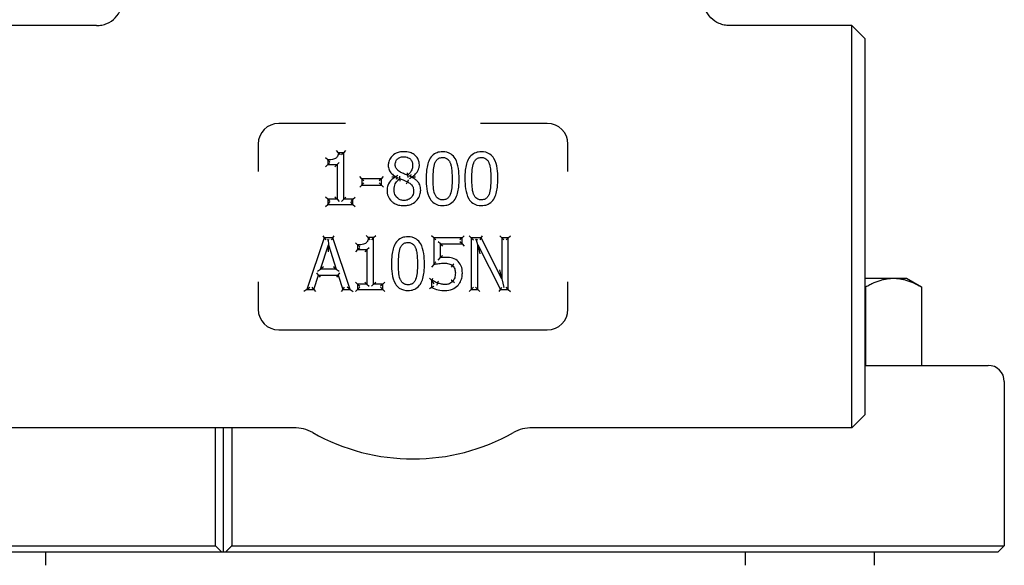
# Model space of a CAD drawing. Header units: inches. Extents: x 24 to 1128, y -69 to 748.
# Tile 520 of 656: x 756.42 to 761.18, y 300.41 to 303.05. Entities that reach past the tile are written whole.
import ezdxf

# ---------------------------------------------------------------- set-up
doc = ezdxf.new("R2010")
doc.units = ezdxf.units.IN
doc.header["$LTSCALE"] = 32
doc.header["$MEASUREMENT"] = 0
doc.layers.add('Visible (ANSI)', color=7, linetype='Continuous', lineweight=30)

msp = doc.modelspace()

# ---------------------------------------------------------------- linework, layer by layer
at = {"layer": 'Visible (ANSI)'}
for p, q in [((756.78987, 303.01992), (756.19722, 303.01992)), ((760.44722, 303.01992), (759.85458, 303.01992)), ((760.44722, 301.07242), (760.44722, 303.01992)), ((760.50972, 302.95742), (760.44722, 303.01992)), ((760.50972, 302.95742), (760.50972, 301.13492)), ((757.99507, 302.54617), (757.67222, 302.54617)), ((758.97222, 302.54617), (758.64938, 302.54617)), ((757.57222, 302.44617), (757.57222, 302.31365)), ((757.96091, 302.40451), (757.9513, 302.41492)), ((757.98685, 302.40451), (757.99726, 302.41492)), ((759.07222, 302.31365), (759.07222, 302.44617)), ((757.90925, 302.36966), (757.89884, 302.38008)), ((757.90925, 302.36966), (757.90925, 302.34677)), ((757.98685, 302.40451), (757.96091, 302.40451)), ((757.98685, 302.40451), (757.97643, 302.39409)), ((757.98685, 302.17922), (757.98685, 302.40451)), ((757.90925, 302.34677), (757.89884, 302.33635)), ((757.90925, 302.34677), (757.91967, 302.35718)), ((757.90925, 302.34677), (757.95463, 302.34677)), ((757.95463, 302.34677), (757.94422, 302.33635)), ((757.95463, 302.34677), (757.96505, 302.35718)), ((757.95463, 302.34677), (757.95463, 302.17922)), ((758.07416, 302.27829), (758.06375, 302.28871)), ((758.16877, 302.27829), (758.07416, 302.27829)), ((758.07416, 302.27829), (758.08458, 302.26787)), ((758.07416, 302.27829), (758.07416, 302.2479)), ((758.16877, 302.27829), (758.15836, 302.26787)), ((758.16877, 302.27829), (758.17919, 302.28871)), ((758.16877, 302.2479), (758.16877, 302.27829)), ((758.24888, 302.29421), (758.23847, 302.28822)), ((758.23847, 302.28822), (758.23847, 302.28721)), ((758.24741, 302.28163), (758.23847, 302.28721)), ((758.25852, 302.2787), (758.25736, 302.29042)), ((758.29499, 302.29531), (758.29697, 302.28371)), ((758.30422, 302.27913), (758.31464, 302.28579)), ((758.30563, 302.29234), (758.31464, 302.2868)), ((758.31464, 302.28579), (758.31464, 302.2868)), ((758.06375, 302.23749), (758.07416, 302.2479)), ((758.07416, 302.2479), (758.08458, 302.25832)), ((758.07416, 302.2479), (758.16877, 302.2479)), ((758.16877, 302.2479), (758.15836, 302.25832)), ((758.16877, 302.2479), (758.17919, 302.23749)), ((758.29013, 302.25399), (758.29519, 302.2631)), ((757.90925, 302.17922), (757.89884, 302.18964)), ((757.95463, 302.17922), (757.90925, 302.17922)), ((757.90925, 302.17922), (757.90925, 302.1537)), ((757.90925, 302.17922), (757.91967, 302.16881)), ((757.95463, 302.17922), (757.94422, 302.18964)), ((757.95463, 302.17922), (757.96505, 302.16881)), ((757.98685, 302.17922), (757.97643, 302.16881)), ((757.98685, 302.17922), (757.99726, 302.18964)), ((758.03121, 302.17922), (757.98685, 302.17922)), ((758.03121, 302.17922), (758.0208, 302.16881)), ((758.03121, 302.17922), (758.04163, 302.18964)), ((758.03121, 302.1537), (758.03121, 302.17922)), ((757.89884, 302.14328), (757.90925, 302.1537)), ((757.90925, 302.1537), (757.91967, 302.16411)), ((757.90925, 302.1537), (758.03121, 302.1537)), ((758.03121, 302.1537), (758.0208, 302.16411)), ((758.03121, 302.1537), (758.04163, 302.14328)), ((757.89234, 301.99208), (757.80806, 301.74208)), ((757.88485, 302.00249), (757.89234, 301.99208)), ((757.93326, 301.99208), (757.89234, 301.99208)), ((757.89234, 301.99208), (757.89982, 301.98166)), ((757.93326, 301.99208), (757.92578, 301.98166)), ((757.93326, 301.99208), (757.94074, 302.00249)), ((758.01754, 301.74208), (757.93326, 301.99208)), ((758.10546, 301.99289), (758.09585, 302.00331)), ((758.1314, 301.99289), (758.10546, 301.99289)), ((758.1314, 301.99289), (758.12098, 301.98247)), ((758.1314, 301.99289), (758.14181, 302.00331)), ((758.1314, 301.7676), (758.1314, 301.99289)), ((758.42232, 301.99208), (758.4119, 302.00249)), ((758.42232, 301.99208), (758.42232, 301.86323)), ((758.42232, 301.99208), (758.43274, 301.98166)), ((758.55948, 301.99208), (758.42232, 301.99208)), ((758.55948, 301.99208), (758.54906, 301.98166)), ((758.55948, 301.99208), (758.56989, 302.00249)), ((758.55948, 301.9627), (758.55948, 301.99208)), ((758.60405, 301.99208), (758.59363, 302.00249)), ((758.65125, 301.99208), (758.60405, 301.99208)), ((758.60405, 301.99208), (758.60405, 301.74208)), ((758.60405, 301.99208), (758.61446, 301.98166)), ((758.65125, 301.99208), (758.64486, 301.98166)), ((758.65125, 301.99208), (758.65764, 302.00249)), ((758.75194, 301.79414), (758.65125, 301.99208)), ((758.75194, 301.99208), (758.74152, 302.00249)), ((758.75194, 301.99208), (758.76236, 301.98166)), ((758.75194, 301.99208), (758.75194, 301.79414)), ((758.78294, 301.99208), (758.75194, 301.99208)), ((758.78294, 301.99208), (758.77252, 301.98166)), ((758.78294, 301.99208), (758.79335, 302.00249)), ((758.78294, 301.74208), (758.78294, 301.99208)), ((757.87349, 301.84034), (757.91199, 301.95804)), ((757.90875, 301.98166), (757.91197, 301.98399)), ((757.91197, 301.98399), (757.91199, 301.95804)), ((757.91197, 301.98399), (757.91519, 301.98166)), ((757.91201, 301.92461), (757.91199, 301.95804)), ((757.91199, 301.95804), (757.95068, 301.84034)), ((758.0538, 301.95804), (758.04339, 301.96846)), ((758.0538, 301.95804), (758.0538, 301.93515)), ((758.0538, 301.93515), (758.06422, 301.94557)), ((758.09918, 301.93515), (758.1096, 301.94557)), ((758.45453, 301.9627), (758.44412, 301.97312)), ((758.45453, 301.9627), (758.46495, 301.95229)), ((758.45453, 301.9627), (758.55948, 301.9627)), ((758.45453, 301.89605), (758.45453, 301.9627)), ((758.55948, 301.9627), (758.54906, 301.97312)), ((758.55948, 301.9627), (758.56989, 301.95229)), ((758.62463, 301.98166), (758.62834, 301.98538)), ((758.62834, 301.98538), (758.63442, 301.98166)), ((758.63504, 301.95764), (758.62834, 301.98538)), ((758.63504, 301.95764), (758.64546, 301.91452)), ((758.63504, 301.74208), (758.63504, 301.95764)), ((758.63504, 301.95764), (758.74566, 301.74208)), ((758.0538, 301.93515), (758.04339, 301.92473)), ((758.0538, 301.93515), (758.09918, 301.93515)), ((758.09918, 301.93515), (758.08877, 301.92473)), ((758.09918, 301.93515), (758.09918, 301.7676)), ((758.44412, 301.88415), (758.45453, 301.89605)), ((757.88786, 301.85075), (757.87349, 301.84034)), ((757.95068, 301.84034), (757.93629, 301.85075)), ((758.42232, 301.86323), (758.4119, 301.85028)), ((758.51268, 301.85776), (758.50591, 301.84984)), ((757.84169, 301.74208), (757.86438, 301.81197)), ((757.86438, 301.81197), (757.85681, 301.82239)), ((757.85913, 301.82992), (757.87349, 301.84034)), ((757.86438, 301.81197), (757.87195, 301.80156)), ((757.86438, 301.81197), (757.9598, 301.81197)), ((757.95068, 301.84034), (757.87349, 301.84034)), ((757.95068, 301.84034), (757.96507, 301.82992)), ((757.9598, 301.81197), (757.95223, 301.80156)), ((757.9598, 301.81197), (757.96737, 301.82239)), ((757.9598, 301.81197), (757.98249, 301.74208)), ((758.41199, 301.78645), (758.40157, 301.79686)), ((758.41442, 301.78645), (758.41784, 301.79686)), ((758.75194, 301.79414), (758.74152, 301.8376)), ((760.50972, 301.79617), (760.64819, 301.79617)), ((760.64819, 301.79617), (760.71099, 301.79617)), ((760.71099, 301.79617), (760.78351, 301.7543)), ((757.57222, 301.77868), (757.57222, 301.64617)), ((757.80806, 301.74208), (757.82256, 301.75249)), ((757.84169, 301.74208), (757.83412, 301.75249)), ((757.98249, 301.74208), (757.99006, 301.75249)), ((758.01754, 301.74208), (758.00303, 301.75249)), ((758.0538, 301.7676), (758.04339, 301.77802)), ((758.09918, 301.7676), (758.0538, 301.7676)), ((758.0538, 301.7676), (758.0538, 301.74208)), ((758.0538, 301.7676), (758.06422, 301.75719)), ((758.0538, 301.74208), (758.06422, 301.75249)), ((758.09918, 301.7676), (758.08877, 301.77802)), ((758.09918, 301.7676), (758.1096, 301.75719)), ((758.1314, 301.7676), (758.12098, 301.75719)), ((758.1314, 301.7676), (758.14181, 301.77802)), ((758.17576, 301.7676), (758.1314, 301.7676)), ((758.17576, 301.7676), (758.16535, 301.75719)), ((758.17576, 301.74208), (758.16535, 301.75249)), ((758.17576, 301.7676), (758.18618, 301.77802)), ((758.17576, 301.74208), (758.17576, 301.7676)), ((758.41199, 301.75099), (758.40157, 301.74451)), ((758.41442, 301.78645), (758.41199, 301.78645)), ((758.41199, 301.78645), (758.41199, 301.75099)), ((758.41199, 301.78645), (758.41382, 301.78461)), ((758.43784, 301.76327), (758.44136, 301.77307)), ((758.52201, 301.77421), (758.51409, 301.78098)), ((758.60405, 301.74208), (758.61446, 301.75249)), ((758.63504, 301.74208), (758.62463, 301.75249)), ((758.74566, 301.74208), (758.75202, 301.75249)), ((758.75194, 301.79414), (758.76201, 301.75215)), ((758.76144, 301.75249), (758.76201, 301.75215)), ((758.76201, 301.75215), (758.76236, 301.75249)), ((758.78294, 301.74208), (758.77252, 301.75249)), ((759.07222, 301.64617), (759.07222, 301.77868)), ((760.51288, 301.7543), (760.51288, 301.37429)), ((760.78351, 301.7543), (760.78351, 301.37429)), ((757.80806, 301.74208), (757.79355, 301.73166)), ((757.80806, 301.74208), (757.84169, 301.74208)), ((757.84169, 301.74208), (757.84926, 301.73166)), ((757.98249, 301.74208), (757.97492, 301.73166)), ((757.98249, 301.74208), (758.01754, 301.74208)), ((758.01754, 301.74208), (758.03204, 301.73166)), ((758.04339, 301.73166), (758.0538, 301.74208)), ((758.0538, 301.74208), (758.17576, 301.74208)), ((758.17576, 301.74208), (758.18618, 301.73166)), ((758.60405, 301.74208), (758.59363, 301.73166)), ((758.60405, 301.74208), (758.63504, 301.74208)), ((758.63504, 301.74208), (758.64546, 301.73166)), ((758.7393, 301.73166), (758.74566, 301.74208)), ((758.74566, 301.74208), (758.78294, 301.74208)), ((758.78294, 301.74208), (758.79335, 301.73166)), ((757.67222, 301.54617), (758.97222, 301.54617)), ((760.50972, 301.37429), (761.10592, 301.37429)), ((761.18466, 301.29555), (761.18466, 300.50003)), ((760.50972, 301.13492), (760.44722, 301.07242)), ((757.74456, 301.07242), (756.19722, 301.07242)), ((757.36597, 300.50003), (757.36597, 301.07242)), ((757.40513, 300.46878), (757.40513, 301.07242)), ((757.4443, 301.07242), (757.4443, 300.50003)), ((760.44722, 301.07242), (758.89989, 301.07242)), ((753.62561, 300.50003), (757.36597, 300.50003)), ((757.39702, 300.46878), (753.65686, 300.46878)), ((756.54246, 300.46878), (756.54246, 300.40579)), ((757.40513, 300.46878), (757.39702, 300.46878)), ((757.41324, 300.46878), (757.40513, 300.46878)), ((761.15341, 300.46878), (757.41324, 300.46878)), ((757.4443, 300.50003), (761.18466, 300.50003)), ((759.92974, 300.46878), (759.92974, 300.40579)), ((760.55474, 300.46878), (760.55474, 300.40579)), ((761.15341, 300.46878), (761.18466, 300.50003))]:
    msp.add_line(p, q, dxfattribs=at)
for centre, radius, start, end in [((757.67222, 302.44617), 0.1, 90, 180), ((758.97222, 302.44617), 0.1, 0, 90), ((757.67222, 301.64617), 0.1, 180, 270), ((758.97222, 301.64617), 0.1, 270, 0), ((761.10592, 301.29555), 0.07874, 0, 90), ((757.74456, 300.88492), 0.1875, 60.65517, 90), ((758.32222, 301.91242), 0.99125, 240.65517, 299.34483), ((758.89989, 300.88492), 0.1875, 90, 119.34483)]:
    msp.add_arc(centre, radius, start, end, dxfattribs=at)
for points, knots in [([(756.78987, 303.01992), (756.78998, 303.01992), (756.79008, 303.01992), (756.79874, 303.01994), (756.80726, 303.02082), (756.82399, 303.02428), (756.83216, 303.02684), (756.85504, 303.03664), (756.86869, 303.04594), (756.89153, 303.06913), (756.90054, 303.08276), (756.91282, 303.11267), (756.91597, 303.12865), (756.91597, 303.1448)], [-0.00080906, -0.00080906, -0.00080906, -0.00080906, 0, 0, 0.06513682, 0.06513682, 0.13017613, 0.13017613, 0.25481643, 0.25481643, 0.37825086, 0.37825086, 0.50129539, 0.50129539, 0.50129539, 0.50129539]), ([(759.85458, 303.01992), (759.85447, 303.01992), (759.85436, 303.01992), (759.84571, 303.01994), (759.83718, 303.02082), (759.82045, 303.02428), (759.81229, 303.02684), (759.78941, 303.03664), (759.77576, 303.04594), (759.75292, 303.06913), (759.7439, 303.08276), (759.73163, 303.11267), (759.72847, 303.12865), (759.72847, 303.1448)], [-0.00080906, -0.00080906, -0.00080906, -0.00080906, 0, 0, 0.06513682, 0.06513682, 0.13017613, 0.13017613, 0.25481643, 0.25481643, 0.37825086, 0.37825086, 0.50129539, 0.50129539, 0.50129539, 0.50129539]), ([(757.96091, 302.40451), (757.96067, 302.40151), (757.96025, 302.39859), (757.95873, 302.39211), (757.95743, 302.38866), (757.95435, 302.38343), (757.95276, 302.38144), (757.94974, 302.3787), (757.94848, 302.37776), (757.94714, 302.37695), (757.94435, 302.37528), (757.94105, 302.37393), (757.93356, 302.37175), (757.92929, 302.37097), (757.91979, 302.36989), (757.91454, 302.36966), (757.90925, 302.36966)], [-0.21914518, -0.21914518, -0.21914518, -0.21914518, -0.19291175, -0.19291175, -0.15742494, -0.15742494, -0.13012741, -0.13012741, -0.11306644, -0.11306644, -0.11306644, -0.07974952, -0.07974952, -0.04257171, -0.04257171, 0, 0, 0, 0]), ([(757.91967, 302.35956), (757.91964, 302.35958), (757.91962, 302.3596), (757.9185, 302.36066), (757.91741, 302.36169), (757.91534, 302.36368), (757.91435, 302.36463), (757.9125, 302.36644), (757.91162, 302.36731), (757.91038, 302.36854), (757.90994, 302.36898), (757.90939, 302.36952), (757.90925, 302.36966), (757.90925, 302.36966)], [-0.049771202, -0.049771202, -0.049771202, -0.049771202, -0.049510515, -0.049510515, -0.038176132, -0.038176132, -0.027254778, -0.027254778, -0.015917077, -0.015917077, -0.007424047, -0.007424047, 0, 0, 0, 0]), ([(757.96989, 302.39409), (757.96987, 302.39412), (757.96985, 302.39414), (757.96899, 302.39521), (757.96814, 302.39625), (757.96648, 302.39823), (757.96567, 302.39918), (757.96404, 302.40106), (757.96321, 302.40198), (757.96202, 302.4033), (757.96159, 302.40377), (757.96105, 302.40436), (757.96091, 302.40451), (757.96091, 302.40451)], [-0.000246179, -0.000246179, -0.000246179, -0.000246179, 0, 0, 0.010218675, 0.010218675, 0.020229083, 0.020229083, 0.031714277, 0.031714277, 0.040524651, 0.040524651, 0.048289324, 0.048289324, 0.048289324, 0.048289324]), ([(758.27757, 302.40937), (758.27205, 302.40937), (758.26637, 302.40897), (758.25401, 302.40685), (758.24735, 302.40491), (758.23168, 302.39769), (758.22329, 302.39143), (758.21082, 302.37674), (758.20644, 302.36858), (758.2028, 302.3545), (758.2022, 302.3489), (758.2022, 302.34353)], [-0.24108925, -0.24108925, -0.24108925, -0.24108925, -0.20285247, -0.20285247, -0.15755053, -0.15755053, -0.09071955, -0.09071955, -0.03520387, -0.03520387, 0, 0, 0, 0]), ([(758.23583, 302.34738), (758.23583, 302.35003), (758.23604, 302.35264), (758.2372, 302.35915), (758.23851, 302.36284), (758.24296, 302.37055), (758.24657, 302.3743), (758.25548, 302.38038), (758.26067, 302.38248), (758.26982, 302.38432), (758.27356, 302.38465), (758.27736, 302.38465)], [-0.20028425, -0.20028425, -0.20028425, -0.20028425, -0.17595568, -0.17595568, -0.13702996, -0.13702996, -0.08642653, -0.08642653, -0.03353843, -0.03353843, 0, 0, 0, 0]), ([(758.27736, 302.38465), (758.28074, 302.38465), (758.28409, 302.38441), (758.2915, 302.38318), (758.29543, 302.38198), (758.30411, 302.37778), (758.30848, 302.37416), (758.31529, 302.36541), (758.31758, 302.36058), (758.31955, 302.35214), (758.31991, 302.34878), (758.31991, 302.34535)], [-0.2062605, -0.2062605, -0.2062605, -0.2062605, -0.17676842, -0.17676842, -0.13805989, -0.13805989, -0.0834994, -0.0834994, -0.03156312, -0.03156312, 0, 0, 0, 0]), ([(758.35273, 302.34575), (758.35273, 302.34967), (758.35242, 302.35371), (758.35055, 302.3642), (758.34829, 302.37061), (758.34054, 302.38386), (758.33467, 302.38998), (758.32171, 302.39948), (758.31472, 302.40286), (758.29761, 302.40829), (758.28743, 302.40937), (758.27757, 302.40937)], [-0.2382608, -0.2382608, -0.2382608, -0.2382608, -0.21252746, -0.21252746, -0.17135413, -0.17135413, -0.11832726, -0.11832726, -0.06910487, -0.06910487, 0, 0, 0, 0]), ([(758.46537, 302.40876), (758.46044, 302.40876), (758.45537, 302.40842), (758.44215, 302.40624), (758.43398, 302.40357), (758.41752, 302.39374), (758.4102, 302.38595), (758.4049, 302.37746), (758.39943, 302.3687), (758.396, 302.35955), (758.39051, 302.34015), (758.38874, 302.32992), (758.38591, 302.30594), (758.38535, 302.29216), (758.38535, 302.27849)], [-0.39762782, -0.39762782, -0.39762782, -0.39762782, -0.36373585, -0.36373585, -0.30950871, -0.30950871, -0.24393732, -0.24393732, -0.24393732, -0.1766061, -0.1766061, -0.10179305, -0.10179305, 0, 0, 0, 0]), ([(758.42809, 302.35467), (758.42879, 302.35642), (758.42956, 302.35812), (758.43302, 302.36492), (758.43637, 302.36943), (758.44449, 302.37635), (758.44921, 302.37863), (758.45802, 302.38065), (758.46167, 302.38101), (758.46537, 302.38101)], [-0.15519829, -0.15519829, -0.15519829, -0.15519829, -0.13862551, -0.13862551, -0.08628485, -0.08628485, -0.03318648, -0.03318648, 0, 0, 0, 0]), ([(758.54519, 302.2787), (758.54519, 302.29484), (758.54436, 302.31136), (758.53918, 302.34416), (758.5351, 302.36083), (758.52584, 302.37635), (758.52106, 302.38436), (758.51456, 302.39189), (758.49396, 302.40586), (758.47904, 302.40876), (758.46537, 302.40876)], [-0.3955508, -0.3955508, -0.3955508, -0.3955508, -0.2754195, -0.2754195, -0.15529321, -0.15529321, -0.15529321, -0.09373364, -0.09373364, 0, 0, 0, 0]), ([(758.46537, 302.38101), (758.4682, 302.38101), (758.47098, 302.3808), (758.4764, 302.3799), (758.47901, 302.37918), (758.48523, 302.37665), (758.48862, 302.37439), (758.49488, 302.36828), (758.49763, 302.36436), (758.50065, 302.35838), (758.50138, 302.35675), (758.50204, 302.35507)], [-0.15345791, -0.15345791, -0.15345791, -0.15345791, -0.12815919, -0.12815919, -0.10190337, -0.10190337, -0.06065975, -0.06065975, -0.01592257, -0.01592257, 0, 0, 0, 0]), ([(758.65297, 302.40876), (758.64804, 302.40876), (758.64297, 302.40842), (758.62975, 302.40624), (758.62158, 302.40357), (758.60512, 302.39374), (758.5978, 302.38595), (758.5925, 302.37746), (758.58703, 302.3687), (758.5836, 302.35955), (758.57811, 302.34015), (758.57634, 302.32992), (758.57351, 302.30594), (758.57295, 302.29216), (758.57295, 302.27849)], [-0.39762782, -0.39762782, -0.39762782, -0.39762782, -0.36373585, -0.36373585, -0.30950871, -0.30950871, -0.24393732, -0.24393732, -0.24393732, -0.1766061, -0.1766061, -0.10179305, -0.10179305, 0, 0, 0, 0]), ([(758.61569, 302.35467), (758.6164, 302.35642), (758.61716, 302.35812), (758.62062, 302.36492), (758.62397, 302.36943), (758.6321, 302.37635), (758.63682, 302.37863), (758.64563, 302.38065), (758.64927, 302.38101), (758.65297, 302.38101)], [-0.15519829, -0.15519829, -0.15519829, -0.15519829, -0.13862551, -0.13862551, -0.08628485, -0.08628485, -0.03318648, -0.03318648, 0, 0, 0, 0]), ([(758.73279, 302.2787), (758.73279, 302.29484), (758.73197, 302.31136), (758.72678, 302.34416), (758.72271, 302.36083), (758.71345, 302.37635), (758.70866, 302.38436), (758.70216, 302.39189), (758.68156, 302.40586), (758.66664, 302.40876), (758.65297, 302.40876)], [-0.3955508, -0.3955508, -0.3955508, -0.3955508, -0.2754195, -0.2754195, -0.15529321, -0.15529321, -0.15529321, -0.09373364, -0.09373364, 0, 0, 0, 0]), ([(758.65297, 302.38101), (758.6558, 302.38101), (758.65858, 302.3808), (758.664, 302.3799), (758.66661, 302.37918), (758.67283, 302.37665), (758.67622, 302.37439), (758.68248, 302.36828), (758.68523, 302.36436), (758.68825, 302.35838), (758.68898, 302.35675), (758.68964, 302.35507)], [-0.15345791, -0.15345791, -0.15345791, -0.15345791, -0.12815919, -0.12815919, -0.10190337, -0.10190337, -0.06065975, -0.06065975, -0.01592257, -0.01592257, 0, 0, 0, 0]), ([(758.2022, 302.34353), (758.2022, 302.33988), (758.20244, 302.33611), (758.2042, 302.32528), (758.20671, 302.31803), (758.21112, 302.31172), (758.21551, 302.30542), (758.22079, 302.30054), (758.23024, 302.29329), (758.23434, 302.29062), (758.23847, 302.28822)], [-0.14919736, -0.14919736, -0.14919736, -0.14919736, -0.12498855, -0.12498855, -0.08048513, -0.08048513, -0.08048513, -0.03367511, -0.03367511, 0, 0, 0, 0]), ([(758.25974, 302.31091), (758.25851, 302.31161), (758.25731, 302.31235), (758.25119, 302.31633), (758.24683, 302.32001), (758.24019, 302.32826), (758.23808, 302.33258), (758.23618, 302.34067), (758.23583, 302.34399), (758.23583, 302.34738)], [-0.14393342, -0.14393342, -0.14393342, -0.14393342, -0.13185082, -0.13185082, -0.08070178, -0.08070178, -0.03103914, -0.03103914, 0, 0, 0, 0]), ([(758.31991, 302.34535), (758.31991, 302.3406), (758.31952, 302.33587), (758.31732, 302.32402), (758.31495, 302.31742), (758.30816, 302.30735), (758.3045, 302.30339), (758.29868, 302.29822), (758.29687, 302.29674), (758.29499, 302.29531)], [-0.17159567, -0.17159567, -0.17159567, -0.17159567, -0.13119161, -0.13119161, -0.06654511, -0.06654511, -0.01972886, -0.01972886, 0, 0, 0, 0]), ([(758.31464, 302.2868), (758.31733, 302.28816), (758.32, 302.28969), (758.32822, 302.29515), (758.33342, 302.29976), (758.34345, 302.31221), (758.34755, 302.32001), (758.35182, 302.33417), (758.35273, 302.34), (758.35273, 302.34575)], [-0.15744253, -0.15744253, -0.15744253, -0.15744253, -0.13731944, -0.13731944, -0.09338685, -0.09338685, -0.03591802, -0.03591802, 0, 0, 0, 0]), ([(758.41938, 302.27849), (758.41938, 302.29325), (758.41985, 302.30798), (758.42121, 302.32246), (758.42227, 302.33377), (758.42426, 302.34501), (758.42809, 302.35467)], [-0.20539702, -0.20539702, -0.20539702, -0.20539702, -0.0911634, -0.0911634, -0.0911634, 0, 0, 0, 0]), ([(758.50204, 302.35507), (758.50394, 302.35028), (758.50541, 302.34512), (758.5084, 302.33124), (758.50938, 302.32228), (758.51087, 302.3018), (758.51116, 302.29026), (758.51116, 302.2787)], [-0.20607527, -0.20607527, -0.20607527, -0.20607527, -0.16123509, -0.16123509, -0.08949082, -0.08949082, 0, 0, 0, 0]), ([(758.60698, 302.27849), (758.60698, 302.29325), (758.60745, 302.30798), (758.60881, 302.32246), (758.60987, 302.33377), (758.61186, 302.34501), (758.61569, 302.35467)], [-0.20539702, -0.20539702, -0.20539702, -0.20539702, -0.0911634, -0.0911634, -0.0911634, 0, 0, 0, 0]), ([(758.68964, 302.35507), (758.69154, 302.35028), (758.69301, 302.34512), (758.696, 302.33124), (758.69698, 302.32228), (758.69847, 302.3018), (758.69876, 302.29026), (758.69876, 302.2787)], [-0.20607527, -0.20607527, -0.20607527, -0.20607527, -0.16123509, -0.16123509, -0.08949082, -0.08949082, 0, 0, 0, 0]), ([(758.23847, 302.28721), (758.23171, 302.2839), (758.22507, 302.27968), (758.2106, 302.26672), (758.20379, 302.2567), (758.19735, 302.23826), (758.19612, 302.23035), (758.19612, 302.22278)], [-0.17644554, -0.17644554, -0.17644554, -0.17644554, -0.12506903, -0.12506903, -0.04977316, -0.04977316, 0, 0, 0, 0]), ([(758.21977, 302.28819), (758.21981, 302.28819), (758.21985, 302.28819), (758.22314, 302.28813), (758.22649, 302.28806), (758.23187, 302.28792), (758.23397, 302.28785), (758.23633, 302.28778), (758.23702, 302.28775), (758.23762, 302.28773)], [-0.000323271, -0.000323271, -0.000323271, -0.000323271, 0, 0, 0.024747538, 0.024747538, 0.043496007, 0.043496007, 0.051596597, 0.051596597, 0.051596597, 0.051596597]), ([(758.22996, 302.22521), (758.22996, 302.23067), (758.23053, 302.23611), (758.23371, 302.24959), (758.23739, 302.25728), (758.24696, 302.26973), (758.25238, 302.27463), (758.25852, 302.2787)], [-0.18604928, -0.18604928, -0.18604928, -0.18604928, -0.13907807, -0.13907807, -0.06392413, -0.06392413, 0, 0, 0, 0]), ([(758.23847, 302.28822), (758.23847, 302.28822), (758.23826, 302.2881), (758.2378, 302.28784), (758.23771, 302.28779), (758.23762, 302.28773)], [0, 0, 0, 0, 0.009031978, 0.009031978, 0.01088713, 0.01088713, 0.01088713, 0.01088713]), ([(758.23762, 302.28773), (758.23779, 302.28763), (758.23793, 302.28754), (758.23832, 302.28729), (758.23847, 302.28721), (758.23847, 302.28721)], [0.004463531, 0.004463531, 0.004463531, 0.004463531, 0.007781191, 0.007781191, 0.015368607, 0.015368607, 0.015368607, 0.015368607]), ([(758.24741, 302.28163), (758.24251, 302.27851), (758.23967, 302.27631), (758.23889, 302.27571), (758.23882, 302.27565), (758.23874, 302.27559)], [-0.0067344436, -0.0067344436, -0.0067344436, -0.0067344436, 0, 0, 0.0007386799, 0.0007386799, 0.0007386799, 0.0007386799]), ([(758.24888, 302.28465), (758.24886, 302.2846), (758.24883, 302.28455), (758.24833, 302.28355), (758.24786, 302.28259), (758.24741, 302.28163)], [-0.0004266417, -0.0004266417, -0.0004266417, -0.0004266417, 0, 0, 0.0080980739, 0.0080980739, 0.0080980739, 0.0080980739]), ([(758.25995, 302.26688), (758.25995, 302.26691), (758.25994, 302.26694), (758.2598, 302.26792), (758.25967, 302.26888), (758.25942, 302.27073), (758.25931, 302.27162), (758.25905, 302.27377), (758.25892, 302.27496), (758.25871, 302.27682), (758.25864, 302.27753), (758.25855, 302.27846), (758.25852, 302.2787), (758.25852, 302.2787)], [-0.044621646, -0.044621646, -0.044621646, -0.044621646, -0.044400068, -0.044400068, -0.03707356, -0.03707356, -0.02988243, -0.02988243, -0.01893434, -0.01893434, -0.009203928, -0.009203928, 0, 0, 0, 0]), ([(758.25852, 302.2787), (758.26209, 302.27725), (758.26566, 302.2758), (758.27282, 302.27293), (758.2764, 302.2715), (758.28, 302.27009), (758.2827, 302.26902), (758.28536, 302.26792), (758.29048, 302.26559), (758.29296, 302.26437), (758.29519, 302.2631)], [-0.1047588, -0.1047588, -0.1047588, -0.1047588, -0.0755253, -0.0755253, -0.0462918, -0.0462918, -0.0462918, -0.0231459, -0.0231459, 0, 0, 0, 0]), ([(758.29499, 302.29531), (758.29175, 302.29636), (758.2885, 302.29757), (758.28201, 302.3002), (758.27877, 302.30162), (758.27554, 302.30311), (758.2728, 302.30438), (758.27007, 302.30566), (758.26474, 302.30826), (758.26209, 302.30959), (758.25974, 302.31091)], [-0.10316194, -0.10316194, -0.10316194, -0.10316194, -0.07498611, -0.07498611, -0.04681028, -0.04681028, -0.04681028, -0.02340514, -0.02340514, 0, 0, 0, 0]), ([(758.29294, 302.30707), (758.29295, 302.30704), (758.29295, 302.30701), (758.29313, 302.30602), (758.2933, 302.30507), (758.29363, 302.30322), (758.29378, 302.30233), (758.29415, 302.30019), (758.29436, 302.29902), (758.29467, 302.29717), (758.29479, 302.29647), (758.29495, 302.29554), (758.29499, 302.29531), (758.29499, 302.29531)], [-0.044688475, -0.044688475, -0.044688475, -0.044688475, -0.044465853, -0.044465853, -0.037097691, -0.037097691, -0.029877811, -0.029877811, -0.018940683, -0.018940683, -0.009212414, -0.009212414, 0, 0, 0, 0]), ([(758.29519, 302.2631), (758.29519, 302.2631), (758.29532, 302.26333), (758.29582, 302.26423), (758.29619, 302.26489), (758.29711, 302.26655), (758.29766, 302.26754), (758.29858, 302.2692), (758.29891, 302.26978), (758.29941, 302.27069), (758.29958, 302.27099), (758.29983, 302.27145), (758.29992, 302.2716), (758.30008, 302.27188), (758.30015, 302.27201), (758.30023, 302.27216), (758.30024, 302.27218), (758.30025, 302.2722)], [-0.04147151, -0.04147151, -0.04147151, -0.04147151, -0.031136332, -0.031136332, -0.020800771, -0.020800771, -0.010464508, -0.010464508, -0.005125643, -0.005125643, -0.002449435, -0.002449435, -0.001094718, -0.001094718, 0, 0, 0.000192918, 0.000192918, 0.000192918, 0.000192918]), ([(758.30422, 302.28933), (758.30425, 302.28938), (758.30427, 302.28944), (758.30475, 302.29044), (758.30519, 302.29139), (758.30563, 302.29234)], [-0.0004459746, -0.0004459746, -0.0004459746, -0.0004459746, 0, 0, 0.0079917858, 0.0079917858, 0.0079917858, 0.0079917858]), ([(758.30563, 302.29234), (758.31034, 302.29551), (758.3128, 302.29746), (758.31338, 302.29792), (758.31345, 302.29798), (758.31352, 302.29803)], [-0.0049383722, -0.0049383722, -0.0049383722, -0.0049383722, 0, 0, 0.000690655, 0.000690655, 0.000690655, 0.000690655]), ([(758.31464, 302.2868), (758.31464, 302.2868), (758.31484, 302.28668), (758.31528, 302.28641), (758.31536, 302.28636), (758.31545, 302.2863)], [-0.044899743, -0.044899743, -0.044899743, -0.044899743, -0.035977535, -0.035977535, -0.03420007, -0.03420007, -0.03420007, -0.03420007]), ([(758.31464, 302.28579), (758.31464, 302.28579), (758.31478, 302.28588), (758.31516, 302.28612), (758.3153, 302.2862), (758.31545, 302.2863)], [0, 0, 0, 0, 0.007479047, 0.007479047, 0.010647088, 0.010647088, 0.010647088, 0.010647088]), ([(758.35901, 302.22339), (758.35901, 302.22753), (758.35874, 302.2318), (758.35738, 302.2404), (758.35628, 302.24473), (758.35193, 302.25572), (758.34739, 302.26214), (758.33903, 302.27058), (758.33525, 302.27365), (758.32593, 302.2801), (758.32031, 302.28316), (758.31464, 302.28579)], [-0.17675386, -0.17675386, -0.17675386, -0.17675386, -0.14867142, -0.14867142, -0.12078849, -0.12078849, -0.0760162, -0.0760162, -0.04400779, -0.04400779, 0, 0, 0, 0]), ([(758.31545, 302.2863), (758.31608, 302.28632), (758.31681, 302.28633), (758.31935, 302.28639), (758.32164, 302.28645), (758.3273, 302.28665), (758.33074, 302.2868), (758.33409, 302.28698), (758.33414, 302.28698), (758.33418, 302.28698)], [0.002128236, 0.002128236, 0.002128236, 0.002128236, 0.008988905, 0.008988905, 0.025521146, 0.025521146, 0.046099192, 0.046099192, 0.046368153, 0.046368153, 0.046368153, 0.046368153]), ([(758.38535, 302.27849), (758.38535, 302.26231), (758.38616, 302.24575), (758.3913, 302.21287), (758.39531, 302.19612), (758.40469, 302.18054), (758.40937, 302.17277), (758.41569, 302.16549), (758.43621, 302.15137), (758.45144, 302.14843), (758.46537, 302.14843)], [-0.39636224, -0.39636224, -0.39636224, -0.39636224, -0.27588328, -0.27588328, -0.15540931, -0.15540931, -0.15540931, -0.09572801, -0.09572801, 0, 0, 0, 0]), ([(758.42789, 302.20313), (758.42362, 302.2143), (758.42157, 302.22646), (758.41964, 302.25218), (758.41938, 302.26533), (758.41938, 302.27849)], [-0.2030371, -0.2030371, -0.2030371, -0.2030371, -0.10151855, -0.10151855, 0, 0, 0, 0]), ([(758.46537, 302.14843), (758.47025, 302.14843), (758.47527, 302.14877), (758.48836, 302.15094), (758.49645, 302.15359), (758.51293, 302.16344), (758.52031, 302.17135), (758.52564, 302.17993), (758.53103, 302.18862), (758.53446, 302.19769), (758.54002, 302.21717), (758.54181, 302.22756), (758.54463, 302.25154), (758.54519, 302.26518), (758.54519, 302.2787)], [-0.3969343, -0.3969343, -0.3969343, -0.3969343, -0.36344063, -0.36344063, -0.30985076, -0.30985076, -0.24348635, -0.24348635, -0.24348635, -0.17661505, -0.17661505, -0.10067261, -0.10067261, 0, 0, 0, 0]), ([(758.51116, 302.2787), (758.51116, 302.26363), (758.51069, 302.24858), (758.50913, 302.23392), (758.50796, 302.22289), (758.50595, 302.21194), (758.50224, 302.20252)], [-0.20539024, -0.20539024, -0.20539024, -0.20539024, -0.08874744, -0.08874744, -0.08874744, 0, 0, 0, 0]), ([(758.57295, 302.27849), (758.57295, 302.26231), (758.57376, 302.24575), (758.57891, 302.21287), (758.58291, 302.19612), (758.5923, 302.18054), (758.59697, 302.17277), (758.60329, 302.16549), (758.62381, 302.15137), (758.63905, 302.14843), (758.65297, 302.14843)], [-0.39636224, -0.39636224, -0.39636224, -0.39636224, -0.27588328, -0.27588328, -0.15540931, -0.15540931, -0.15540931, -0.09572801, -0.09572801, 0, 0, 0, 0]), ([(758.61549, 302.20313), (758.61122, 302.2143), (758.60917, 302.22646), (758.60724, 302.25218), (758.60698, 302.26533), (758.60698, 302.27849)], [-0.2030371, -0.2030371, -0.2030371, -0.2030371, -0.10151855, -0.10151855, 0, 0, 0, 0]), ([(758.65297, 302.14843), (758.65785, 302.14843), (758.66287, 302.14877), (758.67596, 302.15094), (758.68405, 302.15359), (758.70053, 302.16344), (758.70792, 302.17135), (758.71324, 302.17993), (758.71863, 302.18862), (758.72206, 302.19769), (758.72762, 302.21717), (758.72941, 302.22756), (758.73223, 302.25154), (758.73279, 302.26518), (758.73279, 302.2787)], [-0.3969343, -0.3969343, -0.3969343, -0.3969343, -0.36344063, -0.36344063, -0.30985076, -0.30985076, -0.24348635, -0.24348635, -0.24348635, -0.17661505, -0.17661505, -0.10067261, -0.10067261, 0, 0, 0, 0]), ([(758.69876, 302.2787), (758.69876, 302.26363), (758.69829, 302.24858), (758.69673, 302.23392), (758.69556, 302.22289), (758.69355, 302.21194), (758.68984, 302.20252)], [-0.20539024, -0.20539024, -0.20539024, -0.20539024, -0.08874744, -0.08874744, -0.08874744, 0, 0, 0, 0]), ([(758.27797, 302.17294), (758.27155, 302.17294), (758.26525, 302.17407), (758.25103, 302.17996), (758.24345, 302.18659), (758.23255, 302.20353), (758.22996, 302.2141), (758.22996, 302.22521)], [-0.24211946, -0.24211946, -0.24211946, -0.24211946, -0.18433658, -0.18433658, -0.09638448, -0.09638448, 0, 0, 0, 0]), ([(758.29519, 302.2631), (758.29771, 302.26174), (758.30015, 302.26032), (758.30767, 302.25556), (758.3124, 302.25194), (758.31983, 302.24357), (758.32214, 302.23848), (758.32422, 302.22851), (758.32457, 302.22436), (758.32457, 302.22015)], [-0.16889715, -0.16889715, -0.16889715, -0.16889715, -0.14560596, -0.14560596, -0.0945362, -0.0945362, -0.03636008, -0.03636008, 0, 0, 0, 0]), ([(758.19612, 302.22278), (758.19612, 302.21298), (758.1979, 302.20272), (758.20159, 302.1934), (758.20511, 302.18454), (758.21068, 302.17616), (758.2176, 302.1695)], [-0.12818083, -0.12818083, -0.12818083, -0.12818083, -0.06222407, -0.06222407, -0.06222407, 0, 0, 0, 0]), ([(758.27757, 302.14802), (758.28326, 302.14802), (758.2891, 302.14846), (758.3024, 302.15082), (758.3098, 302.15313), (758.32659, 302.16141), (758.33526, 302.16825), (758.34829, 302.18368), (758.35299, 302.19199), (758.35803, 302.20824), (758.35901, 302.21599), (758.35901, 302.22339)], [-0.27146787, -0.27146787, -0.27146787, -0.27146787, -0.23213286, -0.23213286, -0.18138429, -0.18138429, -0.10931742, -0.10931742, -0.04973135, -0.04973135, 0, 0, 0, 0]), ([(758.32457, 302.22015), (758.32457, 302.2165), (758.3243, 302.21287), (758.32291, 302.20474), (758.32156, 302.20039), (758.3168, 302.19077), (758.31273, 302.18589), (758.30232, 302.17789), (758.29588, 302.17518), (758.28538, 302.17324), (758.2817, 302.17294), (758.27797, 302.17294)], [-0.23080417, -0.23080417, -0.23080417, -0.23080417, -0.19912439, -0.19912439, -0.15681606, -0.15681606, -0.09762557, -0.09762557, -0.03265509, -0.03265509, 0, 0, 0, 0]), ([(758.46537, 302.17618), (758.4625, 302.17618), (758.45966, 302.17639), (758.45405, 302.17732), (758.45131, 302.17808), (758.44486, 302.18075), (758.44139, 302.18314), (758.43501, 302.18953), (758.43224, 302.19358), (758.42927, 302.19969), (758.42854, 302.20139), (758.42789, 302.20313)], [-0.1574704, -0.1574704, -0.1574704, -0.1574704, -0.13181294, -0.13181294, -0.10432668, -0.10432668, -0.0618117, -0.0618117, -0.01648612, -0.01648612, 0, 0, 0, 0]), ([(758.50224, 302.20252), (758.50159, 302.20082), (758.50087, 302.19917), (758.4975, 302.19231), (758.49414, 302.18772), (758.486, 302.18082), (758.4813, 302.17854), (758.47261, 302.17654), (758.46902, 302.17618), (758.46537, 302.17618)], [-0.15478626, -0.15478626, -0.15478626, -0.15478626, -0.13870733, -0.13870733, -0.08539549, -0.08539549, -0.03284442, -0.03284442, 0, 0, 0, 0]), ([(758.65297, 302.17618), (758.6501, 302.17618), (758.64726, 302.17639), (758.64165, 302.17732), (758.63892, 302.17808), (758.63246, 302.18075), (758.62899, 302.18314), (758.62262, 302.18953), (758.61984, 302.19358), (758.61687, 302.19969), (758.61615, 302.20139), (758.61549, 302.20313)], [-0.1574704, -0.1574704, -0.1574704, -0.1574704, -0.13181294, -0.13181294, -0.10432668, -0.10432668, -0.0618117, -0.0618117, -0.01648612, -0.01648612, 0, 0, 0, 0]), ([(758.68984, 302.20252), (758.68919, 302.20082), (758.68847, 302.19917), (758.6851, 302.19231), (758.68174, 302.18772), (758.6736, 302.18082), (758.6689, 302.17854), (758.66021, 302.17654), (758.65662, 302.17618), (758.65297, 302.17618)], [-0.15478626, -0.15478626, -0.15478626, -0.15478626, -0.13870733, -0.13870733, -0.08539549, -0.08539549, -0.03284442, -0.03284442, 0, 0, 0, 0]), ([(758.2176, 302.1695), (758.22133, 302.16591), (758.22551, 302.16274), (758.237, 302.15583), (758.2445, 302.1529), (758.26066, 302.14886), (758.26926, 302.14802), (758.27757, 302.14802)], [-0.14467036, -0.14467036, -0.14467036, -0.14467036, -0.11132771, -0.11132771, -0.05797947, -0.05797947, 0, 0, 0, 0]), ([(758.10546, 301.99289), (758.10522, 301.98989), (758.1048, 301.98697), (758.10328, 301.98049), (758.10198, 301.97704), (758.0989, 301.97181), (758.09731, 301.96982), (758.09429, 301.96708), (758.09303, 301.96614), (758.09169, 301.96534), (758.0889, 301.96366), (758.0856, 301.96231), (758.07811, 301.96013), (758.07384, 301.95935), (758.06434, 301.95827), (758.05909, 301.95804), (758.0538, 301.95804)], [-0.21914518, -0.21914518, -0.21914518, -0.21914518, -0.19291175, -0.19291175, -0.15742494, -0.15742494, -0.13012741, -0.13012741, -0.11306644, -0.11306644, -0.11306644, -0.07974952, -0.07974952, -0.04257171, -0.04257171, 0, 0, 0, 0]), ([(758.11444, 301.98247), (758.11442, 301.9825), (758.1144, 301.98252), (758.11354, 301.98359), (758.11269, 301.98463), (758.11103, 301.98661), (758.11022, 301.98756), (758.10859, 301.98944), (758.10776, 301.99036), (758.10657, 301.99168), (758.10614, 301.99215), (758.1056, 301.99274), (758.10546, 301.99289), (758.10546, 301.99289)], [-0.000246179, -0.000246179, -0.000246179, -0.000246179, 0, 0, 0.010218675, 0.010218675, 0.020229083, 0.020229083, 0.031714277, 0.031714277, 0.040524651, 0.040524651, 0.048289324, 0.048289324, 0.048289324, 0.048289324]), ([(758.29752, 301.99714), (758.29259, 301.99714), (758.28752, 301.9968), (758.2743, 301.99462), (758.26613, 301.99195), (758.24967, 301.98212), (758.24235, 301.97433), (758.23705, 301.96584), (758.23158, 301.95709), (758.22815, 301.94793), (758.22266, 301.92853), (758.22089, 301.9183), (758.21806, 301.89433), (758.2175, 301.88054), (758.2175, 301.86688)], [-0.39762782, -0.39762782, -0.39762782, -0.39762782, -0.36373585, -0.36373585, -0.30950871, -0.30950871, -0.24393732, -0.24393732, -0.24393732, -0.1766061, -0.1766061, -0.10179305, -0.10179305, 0, 0, 0, 0]), ([(758.37734, 301.86708), (758.37734, 301.88323), (758.37652, 301.89974), (758.37133, 301.93254), (758.36726, 301.94922), (758.358, 301.96473), (758.35321, 301.97274), (758.34671, 301.98027), (758.32611, 301.99424), (758.31119, 301.99714), (758.29752, 301.99714)], [-0.3955508, -0.3955508, -0.3955508, -0.3955508, -0.2754195, -0.2754195, -0.15529321, -0.15529321, -0.15529321, -0.09373364, -0.09373364, 0, 0, 0, 0]), ([(758.06422, 301.94794), (758.06419, 301.94796), (758.06417, 301.94799), (758.06305, 301.94904), (758.06196, 301.95008), (758.05989, 301.95206), (758.0589, 301.95301), (758.05705, 301.95483), (758.05617, 301.95569), (758.05493, 301.95692), (758.05449, 301.95736), (758.05394, 301.95791), (758.0538, 301.95804), (758.0538, 301.95804)], [-0.049771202, -0.049771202, -0.049771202, -0.049771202, -0.049510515, -0.049510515, -0.038176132, -0.038176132, -0.027254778, -0.027254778, -0.015917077, -0.015917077, -0.007424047, -0.007424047, 0, 0, 0, 0]), ([(758.25153, 301.86688), (758.25153, 301.88163), (758.252, 301.89636), (758.25336, 301.91084), (758.25442, 301.92215), (758.25641, 301.93339), (758.26025, 301.94305)], [-0.20539702, -0.20539702, -0.20539702, -0.20539702, -0.0911634, -0.0911634, -0.0911634, 0, 0, 0, 0]), ([(758.26025, 301.94305), (758.26095, 301.9448), (758.26171, 301.9465), (758.26517, 301.9533), (758.26852, 301.95781), (758.27665, 301.96473), (758.28137, 301.96702), (758.29018, 301.96903), (758.29382, 301.96939), (758.29752, 301.96939)], [-0.15519829, -0.15519829, -0.15519829, -0.15519829, -0.13862551, -0.13862551, -0.08628485, -0.08628485, -0.03318648, -0.03318648, 0, 0, 0, 0]), ([(758.29752, 301.96939), (758.30035, 301.96939), (758.30313, 301.96918), (758.30855, 301.96828), (758.31116, 301.96756), (758.31738, 301.96504), (758.32077, 301.96277), (758.32703, 301.95666), (758.32978, 301.95274), (758.3328, 301.94676), (758.33353, 301.94513), (758.33419, 301.94346)], [-0.15345791, -0.15345791, -0.15345791, -0.15345791, -0.12815919, -0.12815919, -0.10190337, -0.10190337, -0.06065975, -0.06065975, -0.01592257, -0.01592257, 0, 0, 0, 0]), ([(758.33419, 301.94346), (758.33609, 301.93866), (758.33756, 301.93351), (758.34055, 301.91963), (758.34153, 301.91066), (758.34302, 301.89018), (758.34331, 301.87864), (758.34331, 301.86708)], [-0.20607527, -0.20607527, -0.20607527, -0.20607527, -0.16123509, -0.16123509, -0.08949082, -0.08949082, 0, 0, 0, 0]), ([(758.45453, 301.89605), (758.45453, 301.89605), (758.45465, 301.89619), (758.45513, 301.89673), (758.45552, 301.89717), (758.45665, 301.89845), (758.45746, 301.89936), (758.45928, 301.90139), (758.46033, 301.90254), (758.46252, 301.90492), (758.4637, 301.90619), (758.4649, 301.90746), (758.46492, 301.90748), (758.46495, 301.90751)], [0, 0, 0, 0, 0.006931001, 0.006931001, 0.015008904, 0.015008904, 0.026274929, 0.026274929, 0.038566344, 0.038566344, 0.051474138, 0.051474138, 0.051751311, 0.051751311, 0.051751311, 0.051751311]), ([(758.47722, 301.89747), (758.47358, 301.89747), (758.47001, 301.89735), (758.46648, 301.89716), (758.46247, 301.89696), (758.45848, 301.89658), (758.45453, 301.89605)], [-0.054269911, -0.054269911, -0.054269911, -0.054269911, -0.028353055, -0.028353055, -0.028353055, 0, 0, 0, 0]), ([(758.53516, 301.88187), (758.52697, 301.88815), (758.51625, 301.89312), (758.49634, 301.89702), (758.48669, 301.89747), (758.47722, 301.89747)], [-0.1378587, -0.1378587, -0.1378587, -0.1378587, -0.06892935, -0.06892935, 0, 0, 0, 0]), ([(758.2175, 301.86688), (758.2175, 301.85069), (758.21831, 301.83413), (758.22346, 301.80125), (758.22746, 301.7845), (758.23685, 301.76892), (758.24152, 301.76116), (758.24784, 301.75387), (758.26836, 301.73975), (758.2836, 301.73681), (758.29752, 301.73681)], [-0.39636224, -0.39636224, -0.39636224, -0.39636224, -0.27588328, -0.27588328, -0.15540931, -0.15540931, -0.15540931, -0.09572801, -0.09572801, 0, 0, 0, 0]), ([(758.26004, 301.79151), (758.25577, 301.80268), (758.25372, 301.81484), (758.25179, 301.84056), (758.25153, 301.85371), (758.25153, 301.86688)], [-0.2030371, -0.2030371, -0.2030371, -0.2030371, -0.10151855, -0.10151855, 0, 0, 0, 0]), ([(758.29752, 301.73681), (758.3024, 301.73681), (758.30742, 301.73715), (758.32051, 301.73932), (758.3286, 301.74197), (758.34508, 301.75182), (758.35247, 301.75973), (758.35779, 301.76831), (758.36318, 301.777), (758.36661, 301.78607), (758.37217, 301.80555), (758.37396, 301.81594), (758.37678, 301.83992), (758.37734, 301.85356), (758.37734, 301.86708)], [-0.3969343, -0.3969343, -0.3969343, -0.3969343, -0.36344063, -0.36344063, -0.30985076, -0.30985076, -0.24348635, -0.24348635, -0.24348635, -0.17661505, -0.17661505, -0.10067261, -0.10067261, 0, 0, 0, 0]), ([(758.34331, 301.86708), (758.34331, 301.85201), (758.34284, 301.83696), (758.34128, 301.82231), (758.34011, 301.81128), (758.3381, 301.80033), (758.33439, 301.7909)], [-0.20539024, -0.20539024, -0.20539024, -0.20539024, -0.08874744, -0.08874744, -0.08874744, 0, 0, 0, 0]), ([(758.43274, 301.87584), (758.43271, 301.87581), (758.43269, 301.87578), (758.43144, 301.8743), (758.4302, 301.87282), (758.42791, 301.87007), (758.42682, 301.86875), (758.42502, 301.86656), (758.42426, 301.86563), (758.42322, 301.86435), (758.42286, 301.8639), (758.42243, 301.86336), (758.42232, 301.86323), (758.42232, 301.86323)], [-0.000292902, -0.000292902, -0.000292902, -0.000292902, 0, 0, 0.01451739, 0.01451739, 0.02814407, 0.02814407, 0.039380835, 0.039380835, 0.047240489, 0.047240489, 0.053920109, 0.053920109, 0.053920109, 0.053920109]), ([(758.42232, 301.86323), (758.43031, 301.86498), (758.43905, 301.86647), (758.45532, 301.86874), (758.46355, 301.86931), (758.47175, 301.86931)], [-0.13237563, -0.13237563, -0.13237563, -0.13237563, -0.06618782, -0.06618782, 0, 0, 0, 0]), ([(758.47175, 301.86931), (758.47974, 301.86931), (758.48766, 301.86852), (758.49505, 301.86667), (758.50178, 301.86499), (758.50788, 301.86201), (758.51268, 301.85776)], [-0.12904291, -0.12904291, -0.12904291, -0.12904291, -0.06302328, -0.06302328, -0.06302328, 0, 0, 0, 0]), ([(758.51944, 301.86568), (758.51943, 301.86566), (758.51941, 301.86564), (758.5185, 301.86458), (758.51761, 301.86354), (758.51598, 301.86163), (758.51525, 301.86077), (758.51401, 301.85932), (758.51352, 301.85874), (758.51285, 301.85796), (758.51268, 301.85776), (758.51268, 301.85776)], [-0.000192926, -0.000192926, -0.000192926, -0.000192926, 0, 0, 0.010495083, 0.010495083, 0.020832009, 0.020832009, 0.031167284, 0.031167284, 0.041501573, 0.041501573, 0.041501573, 0.041501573]), ([(758.51268, 301.85776), (758.51762, 301.85369), (758.52149, 301.84818), (758.52598, 301.83638), (758.52686, 301.8291), (758.52686, 301.8217)], [-0.12473905, -0.12473905, -0.12473905, -0.12473905, -0.06236953, -0.06236953, 0, 0, 0, 0]), ([(758.56089, 301.82149), (758.56089, 301.83329), (758.56013, 301.84581), (758.55421, 301.85837), (758.54993, 301.86744), (758.5432, 301.8758), (758.53516, 301.88187)], [-0.14837737, -0.14837737, -0.14837737, -0.14837737, -0.06455875, -0.06455875, -0.06455875, 0, 0, 0, 0]), ([(758.52686, 301.8217), (758.52686, 301.81354), (758.52593, 301.80549), (758.52362, 301.7984), (758.52152, 301.79197), (758.5183, 301.786), (758.51409, 301.78098)], [-0.12855681, -0.12855681, -0.12855681, -0.12855681, -0.06049468, -0.06049468, -0.06049468, 0, 0, 0, 0]), ([(758.53881, 301.76132), (758.54239, 301.76518), (758.54561, 301.76946), (758.55271, 301.78122), (758.55586, 301.78894), (758.56, 301.80507), (758.56089, 301.81342), (758.56089, 301.82149)], [-0.14603679, -0.14603679, -0.14603679, -0.14603679, -0.11135425, -0.11135425, -0.05586219, -0.05586219, 0, 0, 0, 0]), ([(758.29752, 301.76457), (758.29465, 301.76457), (758.29181, 301.76477), (758.2862, 301.76571), (758.28347, 301.76646), (758.27701, 301.76913), (758.27354, 301.77152), (758.26717, 301.77791), (758.26439, 301.78197), (758.26142, 301.78807), (758.2607, 301.78977), (758.26004, 301.79151)], [-0.1574704, -0.1574704, -0.1574704, -0.1574704, -0.13181294, -0.13181294, -0.10432668, -0.10432668, -0.0618117, -0.0618117, -0.01648612, -0.01648612, 0, 0, 0, 0]), ([(758.33439, 301.7909), (758.33374, 301.7892), (758.33302, 301.78755), (758.32965, 301.78069), (758.32629, 301.7761), (758.31815, 301.7692), (758.31345, 301.76693), (758.30476, 301.76492), (758.30117, 301.76457), (758.29752, 301.76457)], [-0.15478626, -0.15478626, -0.15478626, -0.15478626, -0.13870733, -0.13870733, -0.08539549, -0.08539549, -0.03284442, -0.03284442, 0, 0, 0, 0]), ([(758.4224, 301.75772), (758.42238, 301.7577), (758.42235, 301.75769), (758.42145, 301.75708), (758.42056, 301.75649), (758.41885, 301.75537), (758.41802, 301.75483), (758.41613, 301.7536), (758.41511, 301.75296), (758.41354, 301.75196), (758.41295, 301.75159), (758.41218, 301.75111), (758.41199, 301.75099), (758.41199, 301.75099)], [-0.000231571, -0.000231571, -0.000231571, -0.000231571, 0, 0, 0.00809933, 0.00809933, 0.016011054, 0.016011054, 0.027158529, 0.027158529, 0.036723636, 0.036723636, 0.045624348, 0.045624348, 0.045624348, 0.045624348]), ([(758.41199, 301.75099), (758.42247, 301.74584), (758.4332, 301.74267), (758.45503, 301.738), (758.46627, 301.73681), (758.47742, 301.73681)], [-0.15898427, -0.15898427, -0.15898427, -0.15898427, -0.07949214, -0.07949214, 0, 0, 0, 0]), ([(758.41442, 301.78645), (758.41442, 301.78645), (758.41434, 301.78621), (758.41409, 301.78545), (758.41397, 301.78507), (758.41382, 301.78461)], [0, 0, 0, 0, 0.009850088, 0.009850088, 0.016102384, 0.016102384, 0.016102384, 0.016102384]), ([(758.41382, 301.78461), (758.41405, 301.78416), (758.41428, 301.78372), (758.41545, 301.78154), (758.41664, 301.77942), (758.41939, 301.77475), (758.42086, 301.77232), (758.42235, 301.76993), (758.42238, 301.76989), (758.4224, 301.76985)], [0.00682008, 0.00682008, 0.00682008, 0.00682008, 0.011641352, 0.011641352, 0.032741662, 0.032741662, 0.053679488, 0.053679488, 0.054038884, 0.054038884, 0.054038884, 0.054038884]), ([(758.44136, 301.77307), (758.44073, 301.77331), (758.44009, 301.77355), (758.43883, 301.77404), (758.4382, 301.77428), (758.43758, 301.77453), (758.43342, 301.77618), (758.42936, 301.77799), (758.42546, 301.77996), (758.42139, 301.78202), (758.41741, 301.78424), (758.41442, 301.78645)], [-0.083929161, -0.083929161, -0.083929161, -0.083929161, -0.07847822, -0.07847822, -0.073027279, -0.073027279, -0.073027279, -0.036917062, -0.036917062, -0.036917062, 0, 0, 0, 0]), ([(758.44136, 301.77307), (758.44136, 301.77307), (758.44145, 301.77332), (758.4418, 301.77429), (758.44206, 301.775), (758.4427, 301.7768), (758.44308, 301.77786), (758.44394, 301.78023), (758.4444, 301.78151), (758.44487, 301.78283), (758.44488, 301.78285), (758.44489, 301.78288)], [0, 0, 0, 0, 0.010335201, 0.010335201, 0.020670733, 0.020670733, 0.031006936, 0.031006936, 0.041500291, 0.041500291, 0.041693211, 0.041693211, 0.041693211, 0.041693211]), ([(758.47803, 301.76578), (758.47162, 301.76578), (758.46531, 301.76634), (758.4595, 301.76771), (758.45349, 301.76912), (758.44741, 301.77098), (758.44136, 301.77307)], [-0.10419022, -0.10419022, -0.10419022, -0.10419022, -0.05077022, -0.05077022, -0.05077022, 0, 0, 0, 0]), ([(758.47742, 301.73681), (758.48903, 301.73681), (758.50132, 301.73868), (758.51257, 301.7434), (758.52214, 301.74741), (758.53144, 301.75339), (758.53881, 301.76132)], [-0.1503462, -0.1503462, -0.1503462, -0.1503462, -0.06994866, -0.06994866, -0.06994866, 0, 0, 0, 0]), ([(758.51409, 301.78098), (758.50892, 301.77504), (758.50246, 301.77086), (758.4893, 301.76665), (758.48366, 301.76578), (758.47803, 301.76578)], [-0.12444112, -0.12444112, -0.12444112, -0.12444112, -0.05081973, -0.05081973, 0, 0, 0, 0]), ([(758.51409, 301.78098), (758.51409, 301.78098), (758.51389, 301.78115), (758.51311, 301.78182), (758.51254, 301.78231), (758.51109, 301.78355), (758.51023, 301.78428), (758.50831, 301.78592), (758.50728, 301.7868), (758.50621, 301.78771), (758.50619, 301.78773), (758.50618, 301.78774)], [-0.041500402, -0.041500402, -0.041500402, -0.041500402, -0.031165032, -0.031165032, -0.020829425, -0.020829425, -0.010493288, -0.010493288, 0, 0, 0.000192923, 0.000192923, 0.000192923, 0.000192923])]:
    msp.add_open_spline(points, degree=3, knots=knots, dxfattribs=at)
for points, weights in [([(760.51288, 301.7543), (760.58539, 301.79617), (760.64819, 301.79617)], [1.01001874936, 1.04314139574, 1]), ([(760.64819, 301.79617), (760.71099, 301.79617), (760.78351, 301.7543)], [1, 1.04314139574, 1.01001874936]), ([(760.50972, 301.75521), (760.5113, 301.75476), (760.51288, 301.7543)], [1.01070850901, 1.01036786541, 1.01001874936]), ([(757.39702, 300.46878), (757.38156, 300.48428), (757.36597, 300.50003)], [1, 1.00040551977, 1.00077713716]), ([(757.4443, 300.50003), (757.42871, 300.48428), (757.41324, 300.46878)], [1.00077713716, 1.00040551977, 1])]:
    msp.add_rational_spline(points, weights, degree=2, dxfattribs=at)

doc.saveas('drawing.dxf')
